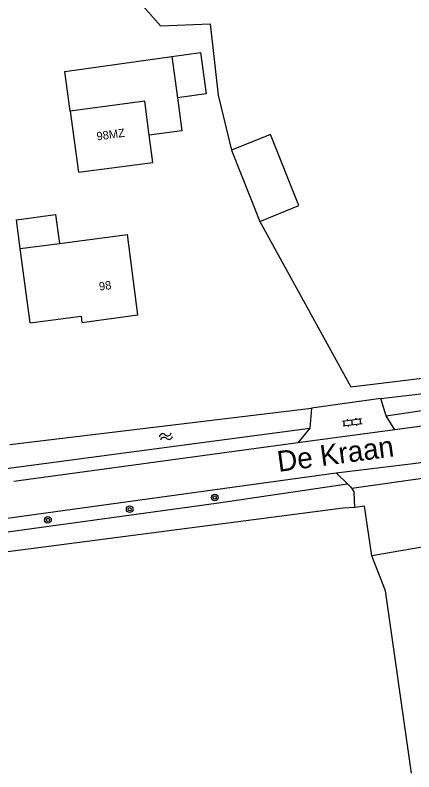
# Model space of a CAD drawing. Extents: x 136000 to 138005, y 398500 to 400500.
# Drawn here: x 137289.6 to 137337.6, y 400037 to 400128.1 of the extents above; entities that cross this region are included whole.
import ezdxf

# ---------------------------------------------------------------- set-up
doc = ezdxf.new("R2010")
doc.units = 0
for name, color, linetype in [('gg-afsc-draadraster', 7, 'Continuous'), ('gg-afsc-hekwerk', 7, 'Continuous'), ('gg-anno-huisnummerreeks BGT', 7, 'Continuous'), ('gg-anno-openbare ruimte label', 7, 'Continuous'), ('gg-bbg-bijgebouw', 7, 'Continuous'), ('gg-bbg-gedigitaliseerde bebouwing', 7, 'Continuous'), ('gg-bbg-hoofdgebouw', 7, 'Continuous'), ('gg-bbg-luifel en loopbrug', 7, 'Continuous'), ('gg-bbg-tussenscheiding', 7, 'Continuous'), ('gg-knt-bronhoudergrens', 7, 'Continuous'), ('gg-knt-verharding', 7, 'Continuous'), ('gg-kntw-bovenkant insteek waterloop', 7, 'Continuous'), ('gt-symb-boom', 7, 'Continuous'), ('gt-symb-klinker verharding', 7, 'Continuous'), ('gt-symb-watersymbool', 7, 'Continuous')]:
    doc.layers.add(name, color=color, linetype=linetype)

# ---------------------------------------------------------------- blocks, each defined once
blk = doc.blocks.new('gt0-BOOM')
at = {"layer": 'gt-symb-boom'}
for radius in [0.4, 0.2]:
    blk.add_circle((0, 0), radius, dxfattribs=at)
blk = doc.blocks.new('gt0-WA')
at = {"layer": 'gt-symb-watersymbool'}
for centre, start, end in [((-0.323, 0.022), 28.07249, 151.92751), ((0.427, 0.422), 208.07248, 331.92751), ((-0.323, -0.428), 28.07249, 151.92751), ((0.427, -0.028), 208.07248, 331.92751)]:
    blk.add_arc(centre, 0.425, start, end, dxfattribs=at)
blk = doc.blocks.new('gt0-KL1')
at = {"layer": 'gt-symb-klinker verharding'}
for p, q in [((-1.15, 0.3), (1.15, 0.3)), ((-1, -0.3), (-1, 0.3)), ((-0.5, 0.3), (-0.5, 0.45)), ((0, -0.3), (0, 0.3)), ((0.5, 0.3), (0.5, 0.45)), ((1, -0.3), (1, 0.3)), ((-1.15, -0.3), (1.15, -0.3)), ((-0.5, -0.45), (-0.5, -0.3)), ((0.5, -0.45), (0.5, -0.3))]:
    blk.add_line(p, q, dxfattribs=at)

msp = doc.modelspace()

# ---------------------------------------------------------------- linework, layer by layer
at = {"layer": 'gg-afsc-draadraster'}
for points in [[(137332.525, 400063.008), (137331.623, 400068.992), (137330.478, 400068.819)], [(137337.275, 400036.861), (137334.144, 400058.807), (137332.525, 400063.008)]]:
    msp.add_lwpolyline(points, dxfattribs=at)
at = {"layer": 'gg-afsc-hekwerk'}
msp.add_line((137343.18, 400064.85), (137332.525, 400063.008), dxfattribs=at)
at = {"layer": 'gg-bbg-bijgebouw'}
msp.add_line((137315.595, 400111.854), (137319.035, 400103.258), dxfattribs=at)
msp.add_lwpolyline([(137319.035, 400103.258), (137323.724, 400105.178), (137320.303, 400113.736), (137315.595, 400111.854)], dxfattribs=at)
at = {"layer": 'gg-bbg-gedigitaliseerde bebouwing'}
for p, q in [((137308.419, 400123.099), (137309.101, 400118.146)), ((137294.896, 400100.611), (137303.071, 400101.697)), ((137290.187, 400099.986), (137294.896, 400100.611)), ((137291.36, 400091.062), (137290.187, 400099.986))]:
    msp.add_line(p, q, dxfattribs=at)
for points in [[(137296.198, 400116.551), (137295.54, 400121.325), (137308.419, 400123.099)], [(137309.101, 400118.146), (137309.647, 400114.183), (137305.711, 400113.641)], [(137296.198, 400116.551), (137297.183, 400109.176), (137306.147, 400110.373), (137305.711, 400113.641)]]:
    msp.add_lwpolyline(points, dxfattribs=at)
at = {"layer": 'gg-bbg-hoofdgebouw'}
msp.add_line((137304.35, 400092.031), (137303.071, 400101.697), dxfattribs=at)
msp.add_lwpolyline([(137291.36, 400091.062), (137297.5, 400091.86), (137297.6, 400091.101), (137304.35, 400092.031)], dxfattribs=at)
at = {"layer": 'gg-bbg-luifel en loopbrug'}
for points in [[(137308.419, 400123.099), (137311.886, 400123.577), (137312.568, 400118.623), (137309.101, 400118.146)], [(137290.187, 400099.986), (137289.709, 400103.453), (137294.415, 400104.102), (137294.896, 400100.611)]]:
    msp.add_lwpolyline(points, dxfattribs=at)
at = {"layer": 'gg-bbg-tussenscheiding'}
msp.add_lwpolyline([(137305.711, 400113.641), (137305.162, 400117.748), (137296.198, 400116.551)], dxfattribs=at)
at = {"layer": 'gg-knt-bronhoudergrens'}
msp.add_line((137303.076, 400131.323), (137307.045, 400126.825), dxfattribs=at)
for points in [[(137307.045, 400126.825), (137313.051, 400127.033), (137313.989, 400118.466), (137315.595, 400111.854)], [(137319.035, 400103.258), (137329.973, 400083.339), (137346.826, 400085.396)]]:
    msp.add_lwpolyline(points, dxfattribs=at)
at = {"layer": 'gg-knt-verharding'}
for p, q in [((137333.57, 400081.935), (137325.251, 400080.799)), ((137334.228, 400079.881), (137333.57, 400081.935)), ((137325.251, 400080.799), (137325.043, 400078.384)), ((137335.258, 400078.17), (137334.228, 400079.881)), ((137347.632, 400079.823), (137335.258, 400078.17)), ((137325.043, 400078.384), (137323.6, 400076.613)), ((137335.258, 400078.17), (137323.6, 400076.613)), ((137323.6, 400076.613), (137289.418, 400071.941)), ((137255.643, 400063.004), (137328.219, 400073.011)), ((137328.219, 400073.011), (137329.567, 400071.68)), ((137341.803, 400072.786), (137330.09, 400071.109)), ((137330.09, 400071.109), (137330.385, 400070.65))]:
    msp.add_line(p, q, dxfattribs=at)
for points in [[(137328.219, 400073.011), (137337.482, 400074.125), (137360.227, 400077.245)], [(137329.567, 400071.68), (137329.994, 400071.258), (137330.09, 400071.109)]]:
    msp.add_lwpolyline(points, dxfattribs=at)
at = {"layer": 'gg-kntw-bovenkant insteek waterloop'}
for p, q in [((137333.57, 400081.935), (137347.07, 400083.566)), ((137288.919, 400076.399), (137325.251, 400080.799)), ((137287.883, 400073.446), (137325.043, 400078.384)), ((137330.478, 400068.819), (137330.385, 400070.65)), ((137329.038, 400068.738), (137247.585, 400058.173)), ((137330.478, 400068.819), (137329.038, 400068.738))]:
    msp.add_line(p, q, dxfattribs=at)
for points in [[(137334.228, 400079.881), (137347.059, 400081.789), (137347.066, 400082.889)], [(137255.903, 400061.424), (137313.776, 400069.347), (137329.567, 400071.68)]]:
    msp.add_lwpolyline(points, dxfattribs=at)

# ---------------------------------------------------------------- block references
at = {"layer": 'gt-symb-boom'}
for p in [(137313.596, 400070.038), (137303.352, 400068.619), (137293.515, 400067.339)]:
    msp.add_blockref('gt0-BOOM', p, dxfattribs=at)
at = {"layer": 'gt-symb-klinker verharding', "rotation": 7.409184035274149}
msp.add_blockref('gt0-KL1', (137330.148, 400079.087), dxfattribs=at)
at = {"layer": 'gt-symb-watersymbool', "rotation": 17.81888891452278}
msp.add_blockref('gt0-WA', (137307.66, 400077.353), dxfattribs=at)

# ---------------------------------------------------------------- texts
at = {"layer": 'gg-anno-huisnummerreeks BGT'}
for s, rotation, p in [('98MZ', 7.6, (137299.432, 400113.007)), ('98', 7.8, (137299.727, 400094.929))]:
    msp.add_text(s, height=1, rotation=rotation, dxfattribs=at).set_placement(p)
at = {"layer": 'gg-anno-openbare ruimte label'}
msp.add_text('De Kraan', height=2.5, rotation=7.7, dxfattribs=at).set_placement((137321.286, 400073.109))

doc.saveas('drawing.dxf')
